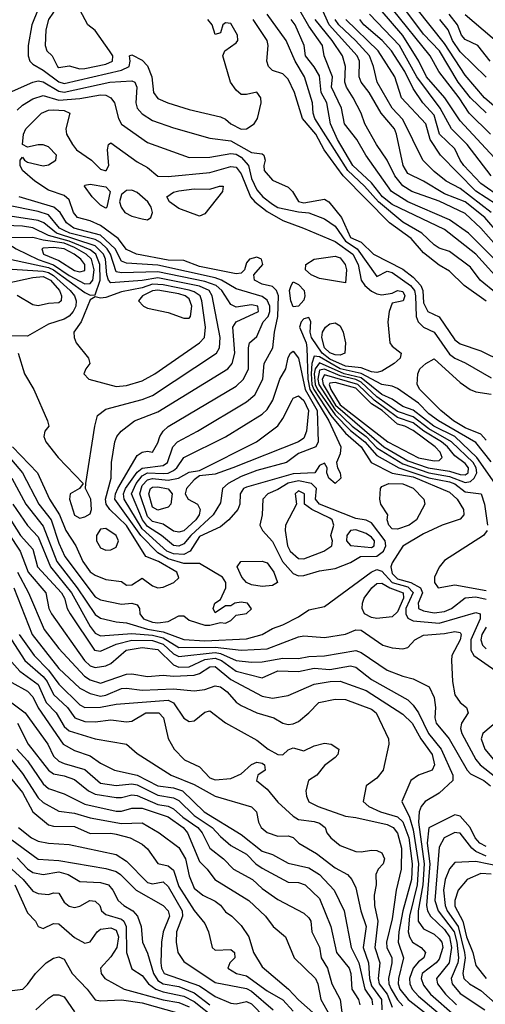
# Model space of a CAD drawing. Header units: metres. Extents: x -51132 to -49532, y -231222 to -229437.
# Tile 602 of 656: x -49988 to -49943, y -229989 to -229894. Entities that reach past the tile are written whole.
import ezdxf

# ---------------------------------------------------------------- set-up
doc = ezdxf.new("R2010")
doc.units = ezdxf.units.M
for name, color, linetype in [('CONTOUR_HALF', 8, 'Continuous'), ('CONTOUR_INDEX', 1, 'Continuous'), ('CONTOUR_INTER', 3, 'Continuous')]:
    doc.layers.add(name, color=color, linetype=linetype)

msp = doc.modelspace()

# ---------------------------------------------------------------- linework, layer by layer
at = {"layer": 'CONTOUR_HALF'}
for points, elevation in [([(-49983.58, -229892.604), (-49984.58, -229893.549), (-49985.08, -229894.249), (-49985.325, -229895.259), (-49985.38, -229896.759), (-49985.234, -229897.259), (-49984.712, -229897.759), (-49984.199, -229898.759), (-49984.08, -229898.848), (-49983.08, -229898.707), (-49982.08, -229898.98), (-49981.58, -229898.956), (-49979.58, -229898.54), (-49978.945, -229898.259), (-49978.895, -229897.759), (-49979.21, -229897.259), (-49980.58, -229895.324), (-49981.309, -229894.759), (-49982.08, -229893.324), (-49983.08, -229892.521), (-49983.58, -229892.604)], 20.5), ([(-49937.417, -229912.759), (-49945.58, -229903.978), (-49947.027, -229901.759), (-49948.79, -229899.759), (-49949.544, -229898.259), (-49951.08, -229895.805), (-49953.239, -229893.259)], 26.5), ([(-49943.08, -229903.202), (-49944.58, -229901.772), (-49945.761, -229900.259), (-49947.563, -229897.259), (-49949.08, -229895.664), (-49950.882, -229893.259)], 27.5), ([(-49943.08, -229921.27), (-49945.19, -229919.759), (-49946.58, -229918.39), (-49947.58, -229917.812), (-49949.08, -229916.638), (-49950.258, -229915.259), (-49952.358, -229913.759), (-49956.79, -229909.259), (-49958.606, -229906.759), (-49959.425, -229905.259), (-49960.687, -229903.759), (-49961.453, -229901.259), (-49962.08, -229899.984), (-49962.58, -229899.482), (-49963.58, -229899.156), (-49963.962, -229898.759), (-49964.134, -229898.259), (-49964.001, -229896.759), (-49964.104, -229896.259), (-49965.447, -229894.259)], 21.5), ([(-49941.349, -229919.759), (-49944.08, -229916.777), (-49947.08, -229914.39), (-49952.08, -229911.996), (-49953.026, -229911.259), (-49954.08, -229909.922), (-49955.874, -229908.259), (-49957.326, -229905.759), (-49957.998, -229904.259), (-49958.349, -229902.259), (-49958.895, -229901.259), (-49959.08, -229899.673), (-49959.58, -229898.801), (-49960.407, -229897.759), (-49960.533, -229896.759), (-49961.413, -229894.759), (-49961.771, -229894.259)], 22.5), ([(-49941.378, -229916.759), (-49943.58, -229914.283), (-49945.08, -229912.858), (-49947.58, -229911.697), (-49950.194, -229910.759), (-49951.08, -229910.207), (-49951.842, -229909.259), (-49952.59, -229907.759), (-49953.604, -229906.259), (-49954.714, -229904.259), (-49955.075, -229903.259), (-49955.85, -229901.759), (-49956.487, -229900.759), (-49956.647, -229900.259), (-49956.58, -229898.758), (-49956.875, -229897.759), (-49957.85, -229896.259), (-49959.478, -229894.259)], 23.5), ([(-49942.58, -229912.757), (-49945.58, -229910.477), (-49946.898, -229909.759), (-49948.08, -229908.833), (-49949.151, -229907.759), (-49951.08, -229903.867), (-49952.08, -229902.755), (-49953.519, -229900.259), (-49953.874, -229898.759), (-49954.27, -229897.759), (-49955.605, -229896.259), (-49957.226, -229894.759), (-49957.563, -229894.259)], 24.5), ([(-49941.58, -229911.383), (-49943.58, -229910), (-49945.205, -229908.259), (-49945.576, -229907.759), (-49946.08, -229906.676), (-49947.552, -229905.259), (-49948.08, -229903.439), (-49949.144, -229902.259), (-49950.08, -229900.884), (-49950.88, -229899.259), (-49952.162, -229897.259), (-49953.053, -229896.259), (-49954.798, -229894.759), (-49955.206, -229894.259)], 25.5), ([(-49943.08, -229899.803), (-49945.58, -229897.356), (-49946.29, -229896.259), (-49946.715, -229895.259), (-49947.522, -229894.259)], 28.5), ([(-49941.647, -229896.759), (-49945.08, -229893.824)], 29.5), ([(-49988.799, -229901.259), (-49986.58, -229900.255), (-49986.08, -229900.153), (-49985.58, -229900.248), (-49984.08, -229901.141), (-49983.58, -229901.232), (-49979.2, -229900.259), (-49977.08, -229900.128), (-49976.794, -229900.259), (-49976.603, -229900.759), (-49976.686, -229902.259), (-49976.579, -229902.759), (-49976.08, -229903.315), (-49975.08, -229903.962), (-49973.08, -229904.662), (-49969.58, -229905.646), (-49967.58, -229905.885), (-49965.58, -229907.007), (-49964.58, -229907.134), (-49964.405, -229907.259), (-49964.283, -229907.759), (-49964.421, -229908.259), (-49964.39, -229908.759), (-49963.58, -229909.686), (-49962.08, -229910.34), (-49961.65, -229910.759), (-49961.08, -229911.721), (-49960.58, -229911.841), (-49958.58, -229911.485), (-49958.16, -229911.759), (-49956.954, -229913.259), (-49956.08, -229915.164), (-49955.08, -229915.616), (-49953.889, -229916.759), (-49951.08, -229918.214), (-49950.08, -229918.963), (-49949.351, -229919.759), (-49949.156, -229920.259), (-49949.08, -229921.437), (-49948.687, -229922.259), (-49947.58, -229922.786), (-49946.08, -229924.993), (-49945.58, -229925.359), (-49943.58, -229926.036), (-49941.58, -229927.039)], 21.5), ([(-49985.757, -229903.259), (-49985.08, -229902.942), (-49984.58, -229902.929), (-49983.58, -229902.987), (-49983.015, -229903.259), (-49983.419, -229904.759), (-49983.338, -229905.259), (-49982.774, -229906.259), (-49982.385, -229906.759), (-49980.96, -229907.759), (-49980.08, -229908.606), (-49979.673, -229908.759), (-49979.53, -229908.759), (-49979.292, -229908.259), (-49979.419, -229906.759), (-49979.318, -229906.259), (-49979.08, -229906.079), (-49976.58, -229907.903), (-49975.58, -229908.444), (-49974.58, -229909.298), (-49973.58, -229909.334), (-49969.58, -229908.925), (-49967.58, -229908.374), (-49967.08, -229908.43), (-49966.58, -229909.055), (-49965.696, -229911.259), (-49965.261, -229911.759), (-49964.08, -229912.68), (-49962.58, -229913.548), (-49960.588, -229914.259), (-49957.58, -229915.551), (-49955.856, -229916.759), (-49955.372, -229917.759), (-49955.054, -229919.259), (-49954.728, -229919.759), (-49954.08, -229920.312), (-49953.58, -229920.58), (-49953.08, -229920.661), (-49952.08, -229920.519), (-49951.58, -229920.252), (-49951.08, -229920.361), (-49950.865, -229920.759), (-49951.024, -229921.259), (-49952.08, -229921.474), (-49952.371, -229922.259), (-49952.51, -229923.259), (-49952.303, -229925.259), (-49952.08, -229925.583), (-49951.218, -229926.259), (-49951.322, -229926.759), (-49951.892, -229927.259), (-49953.08, -229927.978), (-49953.58, -229928.114), (-49954.08, -229928.052), (-49955.08, -229927.659), (-49956.58, -229927.503), (-49958.08, -229926.826), (-49958.808, -229926.259), (-49959.847, -229924.759), (-49959.973, -229924.259), (-49959.894, -229923.259), (-49960.08, -229922.856), (-49960.58, -229922.976), (-49960.836, -229923.259), (-49960.983, -229923.759), (-49960.361, -229925.259), (-49960.292, -229925.759), (-49960.181, -229928.759), (-49959.991, -229929.759), (-49958.186, -229932.759), (-49957.029, -229935.259), (-49957.08, -229935.905), (-49957.438, -229936.759), (-49957.355, -229937.259), (-49957.069, -229937.759), (-49957.027, -229938.259), (-49957.559, -229938.759), (-49958.163, -229938.259), (-49958.358, -229937.759), (-49958.323, -229937.259), (-49958.58, -229936.824), (-49959.08, -229937.048), (-49959.512, -229937.759), (-49961.58, -229937.824), (-49966.08, -229939.117), (-49966.362, -229939.259), (-49966.692, -229939.759), (-49966.718, -229940.759), (-49966.905, -229941.259), (-49967.762, -229942.259), (-49968.58, -229942.917), (-49970.58, -229943.838), (-49971.477, -229945.259), (-49972.08, -229945.588), (-49973.08, -229945.525), (-49973.707, -229945.259), (-49976.08, -229943.124), (-49977.824, -229940.259), (-49977.887, -229939.759), (-49977.687, -229939.259), (-49976.58, -229937.691), (-49976.08, -229937.301), (-49974.08, -229937.055), (-49973.662, -229936.759), (-49973.142, -229935.259), (-49972.682, -229934.759), (-49970.779, -229933.759), (-49966.08, -229930.929), (-49965.261, -229930.259), (-49964.503, -229928.759), (-49964.369, -229927.259), (-49963.534, -229925.759), (-49963.395, -229924.259), (-49963.068, -229922.759), (-49963.015, -229920.759), (-49963.199, -229920.259), (-49963.58, -229919.88), (-49964.58, -229919.639), (-49965.315, -229919.259), (-49965.357, -229918.759), (-49964.5, -229917.759), (-49964.646, -229917.259), (-49965.08, -229917.047), (-49965.79, -229917.259), (-49966.08, -229917.606), (-49966.27, -229918.259), (-49966.58, -229918.582), (-49967.08, -229918.652), (-49970.58, -229917.945), (-49972.08, -229917.363), (-49973.58, -229917.341), (-49976.638, -229916.759), (-49977.58, -229916.31), (-49978.381, -229915.259), (-49980.08, -229914.016), (-49981.08, -229913.576), (-49982.282, -229913.259), (-49982.664, -229912.759), (-49983.08, -229911.547), (-49983.58, -229911.154), (-49985.08, -229910.618), (-49986.399, -229909.759), (-49987.577, -229908.759), (-49987.805, -229908.259), (-49987.807, -229907.759), (-49987.58, -229907.458), (-49987.383, -229907.759), (-49987.08, -229907.929), (-49985.58, -229908.3), (-49985.08, -229908.208), (-49984.359, -229907.759), (-49984.298, -229907.259), (-49985.08, -229906.461), (-49985.58, -229906.282), (-49986.08, -229906.284), (-49987.08, -229906.515), (-49987.574, -229906.259), (-49987.478, -229905.259), (-49987.233, -229904.759), (-49985.757, -229903.259)], 22.5), ([(-49977.58, -229910.659), (-49978.08, -229911.058), (-49978.249, -229911.759), (-49978.088, -229912.259), (-49977.745, -229912.759), (-49977.08, -229913.139), (-49976.08, -229913.392), (-49975.58, -229913.491), (-49975.263, -229913.259), (-49975.096, -229912.759), (-49975.215, -229912.259), (-49975.532, -229911.759), (-49976.58, -229910.845), (-49977.08, -229910.616), (-49977.58, -229910.659)], 22.5), ([(-49988.523, -229935.259), (-49986.124, -229937.759), (-49984.986, -229940.259), (-49984.031, -229941.759), (-49983.405, -229943.259), (-49982.459, -229944.759), (-49981.793, -229946.259), (-49981.08, -229947.229), (-49980.58, -229947.562), (-49979.58, -229947.971), (-49978.08, -229948.179), (-49977.58, -229948.509), (-49977.08, -229948.49), (-49976.08, -229947.849), (-49975.08, -229948.591), (-49974.58, -229948.784), (-49974.08, -229948.712), (-49973.042, -229948.259), (-49972.58, -229947.825), (-49972.773, -229947.259), (-49974.531, -229946.259), (-49975.747, -229945.759), (-49977.58, -229942.781), (-49979.2, -229941.259), (-49979.524, -229940.759), (-49979.613, -229940.259), (-49979.056, -229938.259), (-49979.037, -229936.759), (-49978.72, -229934.759), (-49978.529, -229934.259), (-49978.11, -229933.759), (-49976.808, -229932.759), (-49974.58, -229931.893), (-49967.874, -229927.759), (-49967.458, -229927.259), (-49967.192, -229926.259), (-49967.374, -229923.759), (-49967.08, -229923.274), (-49964.936, -229922.259), (-49964.973, -229921.759), (-49965.58, -229921.614), (-49967.08, -229921.843), (-49967.58, -229921.61), (-49968.443, -229920.259), (-49968.98, -229919.759), (-49970.08, -229919.378), (-49974.58, -229918.449), (-49978.08, -229918.563), (-49978.58, -229918.455), (-49979.116, -229916.759), (-49979.428, -229916.259), (-49980.08, -229915.651), (-49980.58, -229915.369), (-49983.01, -229914.759), (-49983.58, -229914.504), (-49984.029, -229914.259), (-49985.08, -229913.005), (-49986.08, -229912.686), (-49989.08, -229912.072)], 21.5), ([(-49990.08, -229913.999), (-49990.58, -229914.326), (-49991.05, -229915.759), (-49991.056, -229916.259), (-49990.58, -229916.872), (-49985.08, -229918.06), (-49984.58, -229918.281), (-49981.58, -229920.455), (-49981.08, -229920.7), (-49980.58, -229920.674), (-49980.124, -229919.259), (-49980.134, -229917.759), (-49980.526, -229916.759), (-49981.08, -229916.351), (-49983.08, -229915.515), (-49985.08, -229914.993), (-49986.58, -229914.253), (-49987.58, -229914.091), (-49990.08, -229913.999)], 20.5), ([(-49985.58, -229916.206), (-49985.713, -229916.259), (-49985.55, -229916.759), (-49984.08, -229917.387), (-49982.58, -229918.322), (-49982.08, -229918.471), (-49981.58, -229918.331), (-49981.58, -229917.752), (-49981.954, -229917.259), (-49982.595, -229916.759), (-49983.58, -229916.246), (-49984.58, -229916.137), (-49985.58, -229916.206)], 19.5), ([(-49989.08, -229919.561), (-49986.58, -229919.002), (-49985.58, -229918.92), (-49984.869, -229919.259), (-49984.003, -229920.259), (-49983.81, -229920.759), (-49983.862, -229921.259), (-49984.08, -229921.432), (-49985.08, -229921.502), (-49986.08, -229921.737), (-49986.58, -229921.643), (-49988.08, -229920.726)], 21.5), ([(-49975.08, -229919.657), (-49976.08, -229919.985), (-49978.08, -229920.381), (-49979.58, -229920.94), (-49980.08, -229921.005), (-49980.58, -229920.863), (-49981.08, -229921.136), (-49981.944, -229923.259), (-49982.649, -229924.259), (-49982.62, -229924.759), (-49982.419, -229925.259), (-49981.232, -229926.759), (-49981.113, -229927.259), (-49981.495, -229927.759), (-49981.69, -229928.259), (-49981.21, -229928.759), (-49978.58, -229929.456), (-49977.58, -229929.374), (-49976.08, -229928.919), (-49974.858, -229928.259), (-49970.593, -229925.259), (-49970.11, -229924.759), (-49970.003, -229923.759), (-49970.348, -229921.259), (-49970.524, -229920.759), (-49971.08, -229920.375), (-49971.58, -229920.212), (-49974.08, -229919.704), (-49975.08, -229919.657)], 20.5), ([(-49959.08, -229927.19), (-49959.493, -229927.759), (-49959.565, -229928.259), (-49959.472, -229929.259), (-49959.258, -229929.759), (-49957.58, -229932.19), (-49956.08, -229933.678), (-49954.726, -229934.759), (-49953.58, -229936.07), (-49951.445, -229937.259), (-49948.58, -229938.223), (-49946.58, -229938.604), (-49946.08, -229938.81), (-49945.08, -229939.553), (-49943.555, -229939.759), (-49943.239, -229940.759), (-49942.952, -229942.759)], 21.5), ([(-49940.08, -229941.849), (-49943.965, -229936.259), (-49946.08, -229934.273), (-49948.094, -229933.259), (-49950.08, -229931.732), (-49951.08, -229931.368), (-49952.08, -229930.68), (-49953.08, -229930.224), (-49955.08, -229928.628), (-49956.693, -229928.259), (-49959.08, -229927.19)], 21.5), ([(-49943.08, -229934.605), (-49943.58, -229934.024), (-49945.08, -229933.428), (-49946.194, -229932.759), (-49947.43, -229931.759), (-49949.445, -229929.759), (-49949.689, -229929.259), (-49949.631, -229928.259), (-49949.437, -229927.759), (-49948.851, -229927.259)], 22.5), ([(-49948.851, -229927.259), (-49948.08, -229926.813), (-49945.58, -229929.064), (-49944.605, -229929.759), (-49944.08, -229929.962), (-49942.58, -229930.198)], 22.5), ([(-49958.58, -229928.351), (-49958.815, -229928.759), (-49958.729, -229929.259), (-49957.535, -229931.259), (-49952.891, -229935.259), (-49950.58, -229936.586), (-49948.639, -229937.259), (-49946.58, -229937.573), (-49945.58, -229937.908), (-49945.08, -229937.946), (-49944.809, -229937.759), (-49944.763, -229937.259), (-49945.08, -229936.846), (-49946.08, -229936.121), (-49946.785, -229935.259), (-49947.373, -229934.759), (-49949.061, -229933.759), (-49950.08, -229932.946), (-49951.58, -229932.432), (-49953.829, -229930.759), (-49955.389, -229929.259), (-49958.58, -229928.351)], 20.5), ([(-49961.677, -229930.759), (-49961.58, -229930.591), (-49961.08, -229930.345), (-49960.58, -229930.803), (-49960.127, -229931.759), (-49960.324, -229933.759), (-49960.58, -229934.403), (-49961.08, -229934.764), (-49967.381, -229937.259), (-49969.08, -229937.863), (-49970.58, -229938.034), (-49971.08, -229938.401), (-49971.824, -229939.259), (-49971.96, -229939.759), (-49971.655, -229940.259), (-49970.773, -229940.759), (-49970.505, -229941.259), (-49970.612, -229941.759), (-49970.933, -229942.259), (-49972.08, -229943.301), (-49972.58, -229943.448), (-49973.08, -229943.34), (-49974.08, -229942.673), (-49975.08, -229942.407), (-49975.58, -229941.919), (-49976.318, -229939.759), (-49976.08, -229938.954), (-49975.58, -229938.404), (-49975.08, -229938.272), (-49973.58, -229938.454), (-49972.611, -229938.259), (-49971.58, -229937.689), (-49970.58, -229937.52), (-49965.118, -229934.759), (-49963.08, -229933.238), (-49962.58, -229932.533), (-49961.677, -229930.759)], 23.5), ([(-49988.578, -229938.259), (-49987.233, -229940.759), (-49985.58, -229942.865), (-49984.257, -229946.259), (-49982.331, -229948.759), (-49980.58, -229951.329), (-49980.08, -229951.694), (-49978.58, -229952.043), (-49977.58, -229952.138), (-49975.58, -229952.754), (-49974.08, -229952.987), (-49972.08, -229953.742), (-49970.08, -229953.853), (-49966.08, -229953.674), (-49964.58, -229953.261), (-49963.58, -229952.682), (-49962.58, -229952.328), (-49961.08, -229951.555), (-49960.08, -229950.894), (-49958.58, -229950.557), (-49954.114, -229947.259), (-49953.58, -229947.012), (-49953.08, -229947.163), (-49952.08, -229948.275), (-49950.58, -229948.68), (-49950.08, -229949.227), (-49950.776, -229950.759), (-49950.789, -229951.259), (-49950.58, -229951.683), (-49950.08, -229951.93), (-49947.58, -229952.176), (-49944.08, -229951.142), (-49943.653, -229951.259), (-49943.651, -229951.759), (-49944.54, -229953.759), (-49944.557, -229954.759), (-49944.25, -229955.259), (-49941.08, -229957.479)], 22.5), ([(-49961.08, -229939.464), (-49961.387, -229939.759), (-49961.266, -229940.759), (-49962.329, -229942.759), (-49962.366, -229943.259), (-49962.137, -229944.759), (-49961.872, -229945.259), (-49961.08, -229945.97), (-49960.58, -229946), (-49958.636, -229945.259), (-49957.871, -229944.759), (-49957.83, -229944.259), (-49957.996, -229943.759), (-49957.701, -229942.759), (-49957.844, -229942.259), (-49958.08, -229942.08), (-49959.815, -229941.259), (-49960.509, -229940.759), (-49960.518, -229939.759), (-49961.08, -229939.464)], 21.5), ([(-49952.419, -229938.759), (-49951.08, -229938.785), (-49950.08, -229939.203), (-49949.051, -229940.259), (-49948.963, -229940.759), (-49949.759, -229942.259), (-49950.477, -229942.759), (-49951.58, -229943.154), (-49952.08, -229943.104), (-49952.413, -229942.759), (-49952.586, -229942.259), (-49952.52, -229941.759), (-49953.179, -229940.759), (-49953.292, -229940.259), (-49953.213, -229939.259), (-49953.08, -229939.068), (-49952.419, -229938.759)], 22.5), ([(-49989.08, -229941.671), (-49987.744, -229943.759), (-49986.58, -229945.06), (-49986.118, -229946.759), (-49983.832, -229949.259), (-49983.533, -229949.759), (-49983.269, -229950.759), (-49983.009, -229951.259), (-49980.67, -229954.759), (-49980.08, -229954.845), (-49978.58, -229954.179), (-49977.08, -229953.794), (-49975.08, -229953.831), (-49974.08, -229954.164), (-49973.08, -229955.093), (-49972.58, -229955.354), (-49969.08, -229954.98), (-49968.58, -229955.071), (-49967.08, -229955.737), (-49965.58, -229955.891), (-49964.58, -229955.861), (-49962.58, -229955.513), (-49961.08, -229955.546), (-49960.08, -229955.367), (-49958.58, -229955.312), (-49955.58, -229954.78), (-49955.08, -229954.97), (-49952.58, -229956.658), (-49951.08, -229957.247), (-49950.08, -229957.492), (-49948.541, -229958.259), (-49948.08, -229959.297), (-49947.937, -229960.259), (-49947.996, -229961.259), (-49947.869, -229961.759), (-49946.62, -229963.259), (-49944.909, -229966.259), (-49944.58, -229966.623), (-49943.296, -229967.259), (-49942.658, -229967.759)], 23.5), ([(-49955.58, -229943.209), (-49956.08, -229943.26), (-49956.441, -229943.759), (-49956.486, -229944.259), (-49956.08, -229944.712), (-49954.08, -229944.896), (-49953.82, -229944.759), (-49953.804, -229944.259), (-49954.08, -229943.921), (-49954.58, -229943.562), (-49955.58, -229943.209)], 21.5), ([(-49942.984, -229943.259), (-49943.327, -229943.759), (-49947.08, -229946.146), (-49947.58, -229946.806), (-49948.029, -229947.759), (-49948.048, -229948.259), (-49947.67, -229948.759), (-49946.08, -229948.488), (-49943.08, -229949.04)], 21.5), ([(-49966.624, -229946.259), (-49964.58, -229946.201), (-49964.08, -229946.374), (-49963.449, -229947.259), (-49963.088, -229948.259), (-49963.58, -229948.556), (-49964.58, -229948.636), (-49965.58, -229948.484), (-49966.065, -229948.259), (-49966.535, -229947.759), (-49966.956, -229946.759), (-49966.624, -229946.259)], 22.5), ([(-49988.05, -229947.259), (-49986.995, -229949.259), (-49985.481, -229952.759), (-49984.08, -229954.603), (-49981.634, -229957.259), (-49981.08, -229957.601), (-49980.08, -229957.907), (-49977.58, -229957.069), (-49977.08, -229957.032), (-49975.58, -229957.283), (-49974.08, -229957.146), (-49973.08, -229957.262), (-49971.08, -229957.16), (-49970.58, -229957.001), (-49969.58, -229956.349), (-49969.08, -229956.325), (-49967.58, -229957.579), (-49964.58, -229959.177), (-49963.58, -229959.353), (-49962.08, -229959.091), (-49959.58, -229958.019), (-49958.059, -229957.759), (-49957.08, -229957.742), (-49954.58, -229958.619), (-49951.08, -229960.899), (-49950.19, -229961.759), (-49949.349, -229963.259), (-49948.26, -229964.759), (-49948.035, -229965.759), (-49948.27, -229966.259), (-49949.563, -229966.759), (-49950.293, -229967.259), (-49951.171, -229969.259), (-49950.447, -229970.759), (-49950.08, -229971.977), (-49949.567, -229975.259), (-49949.702, -229977.259), (-49950.436, -229980.259), (-49950.554, -229981.759), (-49950.446, -229982.259), (-49950.128, -229982.759), (-49949.316, -229983.259), (-49948.884, -229983.759), (-49949.066, -229984.259), (-49949.58, -229984.647), (-49950.08, -229985.261), (-49950.437, -229986.259), (-49950.4, -229986.759), (-49950.16, -229987.259), (-49949.58, -229987.953), (-49945.58, -229991.324)], 24.5), ([(-49987.887, -229953.259), (-49986.461, -229955.259), (-49985.08, -229956.68), (-49984.08, -229958.028), (-49982.08, -229959.999), (-49981.58, -229960.247), (-49980.08, -229960.232), (-49978.58, -229959.928), (-49973.58, -229959.545), (-49973.08, -229959.816), (-49972.08, -229961.286), (-49971.58, -229961.58), (-49971.08, -229961.523), (-49970.08, -229960.716), (-49969.58, -229960.567), (-49968.08, -229961.739), (-49965.08, -229963.386), (-49963.993, -229964.259), (-49963.08, -229964.762), (-49962.58, -229964.784), (-49962.08, -229964.319), (-49961.58, -229964.134), (-49960.58, -229964.424), (-49959.58, -229963.923), (-49958.58, -229963.687), (-49957.933, -229963.759), (-49957.214, -229964.259), (-49957.31, -229964.759), (-49957.58, -229965.043), (-49958.58, -229965.82), (-49959.316, -229966.759), (-49960.138, -229967.259), (-49960.381, -229968.259), (-49960.322, -229968.759), (-49960.08, -229969.31), (-49959.187, -229969.759), (-49956.58, -229970.687), (-49955.58, -229970.796), (-49952.58, -229971.468), (-49951.999, -229971.759), (-49951.58, -229972.322), (-49951.204, -229973.759), (-49951.232, -229975.759), (-49951.716, -229977.759), (-49952.08, -229980.521), (-49952.643, -229982.759), (-49952.601, -229983.259), (-49952.128, -229984.259), (-49952.127, -229984.759), (-49952.447, -229986.259), (-49952.419, -229986.759), (-49952.175, -229987.259), (-49951.58, -229988.297), (-49951.08, -229988.871)], 25.5), ([(-49988.58, -229955.898), (-49987.816, -229956.759), (-49986.08, -229958.047), (-49985.297, -229959.759), (-49984.341, -229960.759), (-49983.58, -229962.081), (-49983.08, -229962.503), (-49980.58, -229963.248), (-49977.588, -229963.759), (-49976.58, -229964.677), (-49973.29, -229966.759), (-49971.08, -229967.625), (-49969.08, -229968.743), (-49965.58, -229969.78), (-49965.111, -229970.259), (-49964.928, -229971.259), (-49964.659, -229971.759), (-49964.08, -229972.232), (-49963.08, -229972.582), (-49962.08, -229972.554), (-49961.58, -229972.737), (-49961.059, -229973.259), (-49959.351, -229974.259), (-49957.58, -229975.623), (-49956.39, -229976.259), (-49955.965, -229976.759), (-49955.58, -229977.561), (-49955.089, -229979.759), (-49954.58, -229981.256), (-49954.87, -229983.259), (-49954.364, -229984.759), (-49954.283, -229986.259), (-49954.08, -229986.945), (-49953.13, -229988.259), (-49953.09, -229989.259)], 26.5), ([(-49988.58, -229959.814), (-49987.326, -229960.759), (-49985.142, -229963.759), (-49984.58, -229964.922), (-49984.08, -229965.385), (-49983.58, -229965.633), (-49981.58, -229966.184), (-49980.08, -229967.522), (-49978.58, -229967.732), (-49977.08, -229967.562), (-49976.58, -229967.683), (-49974.58, -229968.666), (-49973.08, -229968.91), (-49972.58, -229969.169), (-49971.08, -229970.613), (-49969.359, -229971.759), (-49968.58, -229972.626), (-49967.58, -229973.478), (-49966.08, -229974.319), (-49965.168, -229975.259), (-49964.58, -229975.672), (-49962.08, -229977.012), (-49961.08, -229977.034), (-49960.445, -229977.259), (-49959.08, -229978.583), (-49957.993, -229981.259), (-49957.438, -229983.759), (-49956.22, -229985.259), (-49956.051, -229985.759), (-49955.957, -229987.259), (-49955.311, -229988.259), (-49955.191, -229988.759)], 27.5), ([(-49940.58, -229960.367), (-49943.402, -229962.759), (-49943.561, -229963.259), (-49943.206, -229964.259), (-49941.58, -229966.193)], 22.5), ([(-49988.108, -229964.259), (-49987.08, -229965.382), (-49985.58, -229967.579), (-49985.08, -229968.031), (-49983.58, -229968.549), (-49981.58, -229969.525), (-49978.58, -229970.205), (-49978.08, -229970.19), (-49977.08, -229969.895), (-49976.08, -229969.904), (-49973.58, -229970.752), (-49972.166, -229971.759), (-49971.723, -229972.259), (-49970.58, -229975.019), (-49969.857, -229975.759), (-49969.126, -229976.759), (-49965.859, -229978.759), (-49964.243, -229980.259), (-49963.517, -229981.259), (-49962.315, -229982.259), (-49961.5, -229984.259), (-49959.444, -229986.259), (-49959.22, -229986.759), (-49958.925, -229988.259), (-49958.08, -229989.784)], 28.5), ([(-49989.329, -229966.259), (-49987.58, -229968.395), (-49986.58, -229970.264), (-49985.08, -229971.519), (-49984.58, -229971.65), (-49982.58, -229971.651), (-49981.08, -229972.327), (-49979.08, -229972.305), (-49978.58, -229972.408), (-49977.224, -229972.759), (-49976.08, -229973.372), (-49975.58, -229973.799), (-49974.58, -229975.217), (-49973.58, -229975.45), (-49973.08, -229975.843), (-49972.58, -229977.431), (-49971.08, -229979.719), (-49970.08, -229980.957), (-49969.715, -229981.759), (-49969.354, -229983.259), (-49969.08, -229983.526), (-49967.58, -229983.476), (-49967.237, -229983.759), (-49967.185, -229984.259), (-49967.658, -229984.759), (-49967.862, -229985.259), (-49967.031, -229985.759), (-49966.08, -229985.978), (-49964.08, -229987.428), (-49962.58, -229988.304), (-49961.58, -229989.371)], 29.5), ([(-49943.08, -229973.586), (-49943.691, -229973.259), (-49944.12, -229972.759), (-49944.625, -229971.759), (-49945.58, -229970.669), (-49946.08, -229970.54), (-49948.58, -229971.785), (-49948.728, -229973.259), (-49948.482, -229975.259), (-49948.787, -229979.259), (-49948.691, -229979.759), (-49948.401, -229980.259), (-49947.08, -229981.552), (-49946.58, -229982.236), (-49946.402, -229983.259), (-49946.627, -229984.759), (-49947.854, -229986.259), (-49947.759, -229986.759), (-49946.986, -229987.759), (-49945.927, -229988.759)], 23.5), ([(-49989.08, -229972.584), (-49986.08, -229974.812), (-49984.08, -229974.923), (-49979.58, -229975.695), (-49978.58, -229975.978), (-49978.162, -229976.259), (-49976.668, -229977.759), (-49974.08, -229979.259), (-49973.578, -229979.759), (-49973.474, -229980.259), (-49974.075, -229981.759), (-49974.225, -229982.759), (-49974.281, -229984.759), (-49974.226, -229985.259), (-49973.983, -229985.759), (-49970.58, -229986.942), (-49969.08, -229987.975), (-49967.58, -229988.61), (-49967.08, -229988.679), (-49966.08, -229988.455), (-49965.58, -229988.678), (-49963.08, -229991.278)], 30.5), ([(-49941.58, -229975.529), (-49944.08, -229975.012), (-49946.08, -229975.11), (-49946.58, -229975.729), (-49947.024, -229976.759), (-49947.161, -229977.759), (-49947.011, -229979.259), (-49946.822, -229979.759), (-49945.763, -229981.259), (-49945.167, -229983.759), (-49945.09, -229984.259), (-49945.306, -229985.759), (-49945.231, -229986.259), (-49944.677, -229986.759), (-49943.58, -229987.407), (-49941.08, -229989.592)], 22.5), ([(-49988.58, -229975.749), (-49987.506, -229976.759), (-49986.58, -229977.86), (-49986.08, -229978.095), (-49985.08, -229978.188), (-49984.58, -229978.033), (-49984.08, -229978.053), (-49983.58, -229978.909), (-49983.08, -229979.308), (-49982.58, -229979.432), (-49982.08, -229979.318), (-49981.122, -229978.759), (-49980.58, -229978.827), (-49980.131, -229979.259), (-49979.992, -229979.759), (-49979.58, -229980.112), (-49978.08, -229980.556), (-49977.845, -229980.759), (-49977.61, -229981.259), (-49977.596, -229983.759), (-49977.08, -229985.309), (-49976.08, -229985.966), (-49975.491, -229986.759), (-49974.774, -229987.259), (-49974.08, -229987.532), (-49972.08, -229987.933), (-49971.08, -229988.457), (-49969.08, -229990.048)], 31.5), ([(-49989.08, -229987.469), (-49987.532, -229987.259), (-49987.08, -229986.833), (-49986.314, -229985.759), (-49985.306, -229984.759), (-49984.58, -229984.285), (-49984.08, -229984.171), (-49983.58, -229984.388), (-49982.817, -229985.759), (-49981.355, -229987.259), (-49980.58, -229988.297), (-49980.08, -229988.4), (-49978.08, -229988.302), (-49976.08, -229988.581), (-49972.58, -229989.584)], 32.5)]:
    msp.add_lwpolyline(points, dxfattribs=dict(at, elevation=elevation))
at = {"layer": 'CONTOUR_INDEX'}
for points, elevation in [([(-49942.08, -229912.02), (-49944.08, -229910.734), (-49947.471, -229907.259), (-49948.461, -229905.759), (-49948.871, -229904.259), (-49951.215, -229901.759), (-49951.824, -229899.759), (-49953.442, -229897.259), (-49956.53, -229894.259)], 25), ([(-49988.58, -229915.203), (-49988.927, -229915.259), (-49988.964, -229915.759), (-49988.172, -229916.259), (-49986.08, -229917.276), (-49984.58, -229917.803), (-49983.08, -229918.828), (-49981.58, -229919.61), (-49981.08, -229919.573), (-49980.815, -229919.259), (-49980.697, -229918.259), (-49980.948, -229917.259), (-49981.469, -229916.759), (-49982.58, -229916.135), (-49983.58, -229915.722), (-49985.58, -229915.438), (-49986.58, -229915.156), (-49988.58, -229915.203)], 20), ([(-49974.58, -229920.227), (-49975.08, -229920.274), (-49976.064, -229920.759), (-49976.44, -229921.259), (-49975.965, -229921.759), (-49975.58, -229921.945), (-49973.58, -229922.362), (-49972.08, -229922.919), (-49971.58, -229922.919), (-49971.432, -229922.759), (-49971.303, -229921.759), (-49971.58, -229921.058), (-49971.966, -229920.759), (-49972.58, -229920.578), (-49974.58, -229920.227)], 20), ([(-49958.08, -229929.138), (-49958.142, -229929.259), (-49957.968, -229929.759), (-49957.08, -229931.217), (-49952.499, -229934.759), (-49949.58, -229936.307), (-49948.08, -229936.608), (-49947.58, -229936.562), (-49947.296, -229936.259), (-49947.503, -229935.759), (-49947.959, -229935.259), (-49950.08, -229933.676), (-49950.864, -229933.259), (-49951.58, -229933.065), (-49953.059, -229931.759), (-49954.08, -229931.118), (-49955.58, -229929.627), (-49957.58, -229929.079), (-49958.08, -229929.138)], 20), ([(-49988.386, -229948.759), (-49986.643, -229953.259), (-49984.08, -229956.513), (-49982.08, -229958.408), (-49981.08, -229958.917), (-49980.08, -229959.155), (-49979.58, -229959.081), (-49978.08, -229958.436), (-49977.58, -229958.389), (-49976.08, -229958.592), (-49973.08, -229958.476), (-49971.08, -229958.654), (-49970.08, -229958.54), (-49969.08, -229958.18), (-49968.58, -229958.26), (-49967.933, -229958.759), (-49967.08, -229959.745), (-49966.58, -229960.069), (-49965.08, -229960.763), (-49963.462, -229961.259), (-49962.58, -229961.765), (-49962.08, -229961.872), (-49961.58, -229961.82), (-49961.08, -229961.585), (-49960.08, -229960.766), (-49959.143, -229959.759), (-49957.58, -229959.448), (-49956.58, -229959.49), (-49954.08, -229960.414), (-49953.624, -229960.759), (-49952.461, -229963.259), (-49952.415, -229963.759), (-49952.972, -229966.259), (-49953.58, -229967.038), (-49954.585, -229967.759), (-49954.882, -229969.259), (-49954.332, -229969.759), (-49953.2, -229970.259), (-49951.58, -229970.741), (-49951.08, -229971.207), (-49950.505, -229972.759), (-49950.177, -229975.259), (-49950.252, -229976.759), (-49951.073, -229979.759), (-49951.453, -229981.759), (-49951.52, -229982.759), (-49951.023, -229984.259), (-49951.478, -229986.259), (-49951.508, -229986.759), (-49951.347, -229987.259), (-49950.554, -229988.259), (-49948.639, -229989.759)], 25), ([(-49987.943, -229971.759), (-49986.692, -229972.759), (-49986.08, -229973.076), (-49985.08, -229973.28), (-49983.08, -229973.401), (-49978.58, -229974.348), (-49977.58, -229974.982), (-49975.58, -229977.039), (-49975.08, -229977.171), (-49974.08, -229976.978), (-49973.58, -229977.431), (-49972.245, -229979.759), (-49972.221, -229980.259), (-49972.79, -229981.759), (-49972.82, -229982.759), (-49972.656, -229983.759), (-49972.08, -229984.613), (-49969.08, -229986.63), (-49966.08, -229987.197), (-49965.58, -229987.455), (-49963.506, -229989.259)], 30)]:
    msp.add_lwpolyline(points, dxfattribs=dict(at, elevation=elevation))
at = {"layer": 'CONTOUR_INTER'}
for points, elevation in [([(-49939.08, -229918.049), (-49943.218, -229913.259), (-49945.08, -229911.753), (-49947.08, -229910.97), (-49949.08, -229909.756), (-49950.58, -229909.038), (-49951.049, -229908.259), (-49951.667, -229905.259), (-49951.872, -229904.759), (-49953.153, -229903.259), (-49954.313, -229901.259), (-49955.069, -229900.259), (-49955.269, -229899.759), (-49955.235, -229898.259), (-49955.452, -229897.759), (-49958.136, -229894.759), (-49959.494, -229891.759)], 24), ([(-49986.052, -229893.259), (-49986.658, -229894.759), (-49987.021, -229896.759), (-49987.015, -229897.759), (-49986.866, -229898.259), (-49986.58, -229898.539), (-49985.58, -229899.121), (-49984.08, -229900.237), (-49983.58, -229900.392), (-49978.08, -229899.121), (-49977.344, -229898.759), (-49977.221, -229898.259), (-49977.29, -229897.759), (-49977.08, -229897.639), (-49976.08, -229898.155), (-49975.58, -229898.702), (-49975.141, -229899.759), (-49974.988, -229901.259), (-49974.58, -229901.822), (-49973.622, -229902.259), (-49971.58, -229902.896), (-49968.58, -229903.599), (-49968.08, -229903.806), (-49967.58, -229904.28), (-49966.58, -229904.765), (-49966.08, -229904.756), (-49965.341, -229904.259), (-49965.02, -229903.759), (-49964.672, -229902.259), (-49964.692, -229901.759), (-49965.08, -229901.233), (-49966.08, -229901.457), (-49966.58, -229901.438), (-49967.08, -229901.044), (-49967.619, -229900.259), (-49968.348, -229897.759), (-49968.137, -229897.259), (-49967.08, -229896.506), (-49966.91, -229896.259), (-49966.949, -229895.759), (-49967.58, -229894.649), (-49968.08, -229894.595), (-49968.339, -229894.759), (-49968.58, -229895.526), (-49969.08, -229895.7), (-49969.378, -229894.759), (-49969.777, -229894.259)], 21), ([(-49942.08, -229917.456), (-49944.765, -229914.759), (-49946.58, -229913.486), (-49950.58, -229911.739), (-49952.171, -229910.759), (-49954.629, -229907.259), (-49955.485, -229905.759), (-49956.675, -229904.259), (-49956.945, -229902.759), (-49957.902, -229900.759), (-49957.815, -229899.759), (-49958.628, -229897.759), (-49958.781, -229896.759), (-49960.08, -229894.89), (-49961.08, -229893.164)], 23), ([(-49942.66, -229905.259), (-49944.691, -229903.259), (-49945.659, -229901.759), (-49947.627, -229899.259), (-49948.463, -229897.759), (-49952.069, -229893.259)], 27), ([(-49942.083, -229902.759), (-49943.25, -229901.759), (-49945.08, -229899.599), (-49947.08, -229896.571), (-49949.703, -229893.259)], 28), ([(-49942.08, -229920.549), (-49943.648, -229919.259), (-49944.58, -229918.01), (-49946.58, -229916.517), (-49947.58, -229916.189), (-49948.08, -229915.879), (-49949.249, -229914.759), (-49951.08, -229913.708), (-49953.414, -229911.759), (-49954.759, -229910.259), (-49956.35, -229908.759), (-49959.516, -229903.759), (-49959.682, -229903.259), (-49959.739, -229902.259), (-49960.495, -229899.759), (-49961.404, -229898.259), (-49962.277, -229896.259), (-49964.08, -229893.749)], 22), ([(-49942.584, -229909.259), (-49944.91, -229906.259), (-49946.413, -229904.759), (-49947.496, -229902.759), (-49949.72, -229899.759), (-49951.391, -229896.759), (-49954.282, -229893.759)], 26), ([(-49942.706, -229898.259), (-49943.887, -229896.759), (-49945.08, -229896.165), (-49945.434, -229895.759), (-49945.838, -229894.759), (-49946.618, -229893.759)], 29), ([(-49988.08, -229902.942), (-49987.58, -229902.471), (-49986.58, -229901.87), (-49985.58, -229901.534), (-49984.08, -229901.992), (-49982.08, -229901.828), (-49980.08, -229901.477), (-49979.58, -229901.517), (-49979.076, -229901.759), (-49978.746, -229902.259), (-49978.357, -229903.759), (-49978.08, -229904.314), (-49975.58, -229906.063), (-49971.58, -229907.488), (-49969.58, -229907.45), (-49967.58, -229907.103), (-49967.08, -229907.179), (-49966.58, -229907.463), (-49965.893, -229908.259), (-49965.58, -229909.526), (-49965.08, -229910.604), (-49964.52, -229911.259), (-49963.58, -229911.986), (-49963.08, -229912.289), (-49961.08, -229912.718), (-49960.08, -229912.808), (-49958.58, -229913.386), (-49957.58, -229914.076), (-49956.58, -229915.511), (-49955.439, -229916.259), (-49953.58, -229918.91), (-49952.58, -229918.413), (-49952.08, -229918.541), (-49950.321, -229919.759), (-49949.967, -229920.259), (-49949.859, -229920.759), (-49949.78, -229922.759), (-49949.6, -229923.259), (-49949.08, -229923.781), (-49948.08, -229924.264), (-49946.58, -229926.35), (-49946.08, -229926.754), (-49945.08, -229927.181), (-49942.58, -229928.622)], 22), ([(-49981.632, -229910.259), (-49981.58, -229910.151), (-49981.08, -229910.058), (-49979.58, -229910.303), (-49979.165, -229910.759), (-49979.473, -229912.259), (-49979.58, -229912.347), (-49980.08, -229912.068), (-49980.885, -229911.259), (-49981.632, -229910.259)], 23), ([(-49968.667, -229910.259), (-49968.306, -229910.259), (-49968.387, -229910.759), (-49970.08, -229912.904), (-49970.58, -229913.134), (-49972.58, -229912.391), (-49973.464, -229911.759), (-49973.714, -229911.259), (-49973.08, -229910.833), (-49972.58, -229910.698), (-49971.08, -229910.503), (-49969.58, -229910.533), (-49968.667, -229910.259)], 23), ([(-49989.686, -229935.259), (-49987.566, -229937.759), (-49985.997, -229940.759), (-49984.816, -229942.259), (-49984.08, -229944.499), (-49983.497, -229945.759), (-49980.58, -229949.633), (-49980.08, -229949.931), (-49978.08, -229950.348), (-49977.08, -229950.257), (-49976.58, -229950.389), (-49976.339, -229950.759), (-49976.314, -229951.259), (-49975.953, -229951.759), (-49975.08, -229952.083), (-49974.58, -229952.13), (-49973.58, -229952.01), (-49972.58, -229951.453), (-49972.08, -229951.466), (-49971.58, -229951.863), (-49970.08, -229952.351), (-49969.58, -229952.361), (-49968.58, -229952.11), (-49968.08, -229952.149), (-49967.58, -229951.909), (-49967.08, -229951.4), (-49966.08, -229951.245), (-49965.58, -229950.793), (-49965.975, -229950.259), (-49966.58, -229950.133), (-49967.184, -229950.259), (-49967.58, -229950.492), (-49968.08, -229950.49), (-49969.08, -229951.167), (-49969.27, -229950.759), (-49969.108, -229950.259), (-49968.58, -229949.888), (-49968.041, -229948.759), (-49968.052, -229948.259), (-49968.388, -229947.759), (-49970.58, -229946.427), (-49972.08, -229946.45), (-49973.58, -229945.98), (-49974.58, -229945.417), (-49976.203, -229943.759), (-49978.696, -229940.259), (-49978.658, -229939.759), (-49978.429, -229939.259), (-49976.58, -229936.079), (-49976.08, -229935.761), (-49975.58, -229935.674), (-49975.08, -229935.75), (-49974.58, -229934.881), (-49974.398, -229934.259), (-49974.077, -229933.759), (-49973.58, -229933.313), (-49967.08, -229929.431), (-49966.348, -229928.759), (-49965.878, -229927.759), (-49965.885, -229925.759), (-49965.769, -229925.259), (-49965.08, -229924.665), (-49964.461, -229923.259), (-49963.998, -229922.759), (-49963.82, -229922.259), (-49963.842, -229921.759), (-49964.08, -229921.175), (-49964.58, -229920.828), (-49967.08, -229920.107), (-49968.466, -229919.259), (-49969.08, -229919.039), (-49974.58, -229917.839), (-49977.58, -229917.633), (-49978.08, -229917.428), (-49978.666, -229916.259), (-49980.08, -229914.949), (-49982.636, -229914.259), (-49983.36, -229913.759), (-49983.953, -229912.759), (-49984.562, -229912.259), (-49987.896, -229911.259)], 22), ([(-49987.988, -229926.259), (-49987.36, -229928.259), (-49986.468, -229929.759), (-49985.153, -229932.759), (-49985.055, -229933.259), (-49985.411, -229933.759), (-49985.525, -229934.259), (-49985.317, -229934.759), (-49984.153, -229936.259), (-49981.74, -229938.759), (-49982.099, -229939.259), (-49983.007, -229939.759), (-49983.067, -229940.259), (-49982.58, -229941.798), (-49982.08, -229942.084), (-49981.58, -229941.963), (-49981.08, -229941.691), (-49980.934, -229941.259), (-49981.005, -229940.259), (-49981.515, -229939.259), (-49981.495, -229938.759), (-49980.64, -229933.259), (-49980.382, -229932.259), (-49979.58, -229931.649), (-49976.08, -229930.7), (-49975.08, -229930.316), (-49968.946, -229926.259), (-49968.651, -229925.759), (-49968.605, -229924.759), (-49969.378, -229920.759), (-49969.671, -229920.259), (-49970.58, -229919.849), (-49974.58, -229919.043), (-49976.08, -229919.286), (-49979.08, -229919.506), (-49979.325, -229919.259), (-49979.471, -229918.759), (-49979.607, -229917.259), (-49979.799, -229916.759), (-49980.58, -229915.985), (-49984.312, -229914.759), (-49985.514, -229913.759), (-49986.08, -229913.528), (-49989.58, -229912.995)], 21), ([(-49959.59, -229917.259), (-49957.58, -229916.947), (-49957.08, -229917.116), (-49956.599, -229917.759), (-49956.467, -229918.259), (-49956.58, -229919.534), (-49959.08, -229919.118), (-49959.874, -229918.759), (-49960.4, -229918.259), (-49960.393, -229917.759), (-49959.59, -229917.259)], 23), ([(-49989.08, -229918.168), (-49985.58, -229918.39), (-49985.08, -229918.515), (-49984.58, -229918.804), (-49983.004, -229920.259), (-49982.589, -229920.759), (-49982.406, -229921.259), (-49982.461, -229921.759), (-49982.693, -229922.259), (-49983.08, -229922.728), (-49983.58, -229923.015), (-49985.08, -229923.49), (-49987.08, -229924.638), (-49988.58, -229924.596)], 21), ([(-49961.788, -229919.759), (-49961.58, -229919.414), (-49961.08, -229919.663), (-49960.551, -229920.259), (-49960.471, -229920.759), (-49960.58, -229921.182), (-49961.08, -229921.747), (-49961.58, -229921.82), (-49961.831, -229921.259), (-49961.934, -229920.259), (-49961.788, -229919.759)], 23), ([(-49958.507, -229923.759), (-49958.08, -229923.444), (-49957.58, -229923.369), (-49957.08, -229923.644), (-49956.805, -229924.259), (-49956.578, -229925.259), (-49956.645, -229926.259), (-49957.08, -229926.46), (-49957.58, -229926.421), (-49958.08, -229926.243), (-49958.573, -229925.759), (-49958.856, -229924.759), (-49958.795, -229924.259), (-49958.507, -229923.759)], 23), ([(-49961.84, -229926.259), (-49961.58, -229926.084), (-49961.08, -229926.756), (-49960.429, -229929.759), (-49959.294, -229931.759), (-49959.208, -229934.759), (-49959.422, -229935.259), (-49961.08, -229935.881), (-49962.249, -229936.759), (-49965.08, -229937.53), (-49966.58, -229938.11), (-49967.836, -229938.759), (-49968.362, -229939.259), (-49968.58, -229940.626), (-49969.284, -229941.759), (-49971.414, -229943.759), (-49972.08, -229944.548), (-49972.58, -229944.79), (-49973.08, -229944.718), (-49974.245, -229943.759), (-49975.58, -229942.903), (-49976.052, -229942.259), (-49977.104, -229939.759), (-49976.673, -229938.759), (-49976.08, -229938.029), (-49975.58, -229937.755), (-49974.08, -229937.81), (-49973.58, -229937.76), (-49973.08, -229937.52), (-49972.753, -229937.259), (-49972.08, -229936.257), (-49968.08, -229934.303), (-49964.58, -229932.106), (-49964.08, -229931.653), (-49963.558, -229930.759), (-49962.862, -229928.759), (-49962.314, -229927.759), (-49962.08, -229926.676), (-49961.84, -229926.259)], 23), ([(-49959.58, -229926.555), (-49959.802, -229927.259), (-49959.871, -229928.259), (-49959.795, -229929.259), (-49959.627, -229929.759), (-49957.969, -229932.259), (-49956.58, -229933.931), (-49955.082, -229935.259), (-49954.107, -229936.759), (-49952.08, -229937.762), (-49950.08, -229938.14), (-49946.58, -229939.583), (-49945.863, -229940.259), (-49945.257, -229941.259), (-49945.218, -229941.759), (-49945.58, -229942.192), (-49947.312, -229942.759), (-49949.08, -229943.605), (-49951.08, -229944.775), (-49952.08, -229946.362), (-49952.224, -229946.759), (-49952.08, -229947.407), (-49951.58, -229947.901), (-49950.296, -229948.259), (-49949.378, -229948.759), (-49949.169, -229949.259), (-49949.601, -229950.259), (-49949.58, -229950.569), (-49949.552, -229950.759), (-49949.08, -229950.975), (-49948.08, -229951.173), (-49947.08, -229951.029), (-49946.405, -229950.759), (-49945.08, -229949.745), (-49944.08, -229949.644), (-49943.08, -229949.865)], 22), ([(-49942.58, -229936.689), (-49944.08, -229934.833), (-49947.663, -229932.759), (-49948.58, -229932.095), (-49949.58, -229931.064), (-49951.58, -229929.65), (-49952.08, -229929.441), (-49953.08, -229929.274), (-49955.08, -229928.216), (-49957.08, -229927.779), (-49959.08, -229926.601), (-49959.58, -229926.555)], 22), ([(-49959.08, -229927.902), (-49959.237, -229928.759), (-49959.136, -229929.259), (-49957.58, -229931.714), (-49955.923, -229933.259), (-49954.595, -229934.259), (-49953.58, -229935.36), (-49951.08, -229936.873), (-49948.58, -229937.755), (-49946.58, -229938.089), (-49945.08, -229938.673), (-49944.58, -229938.579), (-49944.233, -229938.259), (-49943.981, -229937.759), (-49944.03, -229937.259), (-49944.335, -229936.759), (-49946.413, -229934.759), (-49948.58, -229933.529), (-49950.08, -229932.386), (-49951.58, -229931.876), (-49953.58, -229930.458), (-49955.08, -229929.04), (-49955.58, -229928.796), (-49957.08, -229928.448), (-49958.58, -229927.81), (-49959.08, -229927.902)], 21), ([(-49962.08, -229938.733), (-49963.08, -229939.355), (-49964.016, -229939.759), (-49964.49, -229940.259), (-49964.584, -229941.759), (-49964.786, -229942.759), (-49964.522, -229943.259), (-49963.58, -229944.328), (-49962.63, -229946.259), (-49961.58, -229947.4), (-49961.08, -229947.626), (-49960.58, -229947.596), (-49959.08, -229947.131), (-49957.58, -229946.935), (-49956.08, -229946.341), (-49955.134, -229945.759), (-49953.58, -229945.721), (-49952.936, -229945.259), (-49952.704, -229944.759), (-49952.771, -229944.259), (-49954.08, -229942.542), (-49954.58, -229942.275), (-49955.58, -229942.117), (-49959.072, -229940.759), (-49959.444, -229940.259), (-49959.367, -229939.259), (-49959.849, -229938.759), (-49961.08, -229938.508), (-49962.08, -229938.733)], 22), ([(-49975.274, -229939.259), (-49975.08, -229939.112), (-49974.58, -229939.076), (-49973.58, -229939.268), (-49973.195, -229939.759), (-49973.327, -229940.759), (-49973.58, -229941.041), (-49974.58, -229941.322), (-49975.08, -229941.033), (-49975.44, -229939.759), (-49975.274, -229939.259)], 24), ([(-49988.481, -229940.759), (-49987.08, -229942.811), (-49986.08, -229943.893), (-49984.879, -229946.759), (-49982.859, -229949.259), (-49981.08, -229952.497), (-49980.58, -229953.136), (-49980.08, -229953.384), (-49977.08, -229953.145), (-49975.08, -229953.314), (-49974.08, -229953.565), (-49972.58, -229954.501), (-49969.08, -229954.469), (-49966.58, -229954.743), (-49964.08, -229954.626), (-49961.08, -229953.477), (-49960.58, -229953.379), (-49958.58, -229953.534), (-49956.58, -229953.229), (-49955.58, -229952.812), (-49955.08, -229952.846), (-49953.001, -229954.259), (-49952.08, -229954.535), (-49951.08, -229954.641), (-49950.58, -229954.493), (-49949.907, -229953.759), (-49949.08, -229953.314), (-49947.08, -229953.164), (-49946.08, -229952.953), (-49945.58, -229953.046), (-49945.488, -229953.259), (-49945.561, -229953.759), (-49946.36, -229955.259), (-49946.414, -229955.759), (-49946.31, -229957.759), (-49946.08, -229959.051), (-49945.58, -229959.779), (-49944.949, -229960.259), (-49944.79, -229960.759), (-49945.429, -229961.759), (-49945.546, -229962.259), (-49945.424, -229962.759), (-49944.08, -229965.244), (-49943.641, -229965.759), (-49941.094, -229967.759)], 23), ([(-49990.116, -229941.759), (-49987.788, -229945.259), (-49987.039, -229947.259), (-49985.34, -229949.259), (-49985.04, -229950.759), (-49984.776, -229951.259), (-49981.621, -229955.759), (-49981.08, -229956.255), (-49980.58, -229956.4), (-49979.58, -229956.245), (-49979.08, -229956.041), (-49977.605, -229954.759), (-49976.08, -229954.482), (-49974.58, -229954.676), (-49973.08, -229956.154), (-49972.58, -229956.368), (-49971.58, -229956.366), (-49970.08, -229955.661), (-49969.08, -229955.518), (-49968.478, -229955.759), (-49967.08, -229956.762), (-49964.58, -229957.42), (-49963.08, -229956.734), (-49961.08, -229956.807), (-49959.58, -229956.481), (-49958.08, -229956.598), (-49956.08, -229956.241), (-49955.58, -229956.397), (-49954.08, -229957.581), (-49950.58, -229959.522), (-49950.08, -229960.016), (-49949.567, -229960.759), (-49948.595, -229962.759), (-49947.386, -229964.259), (-49946.264, -229966.759), (-49946.259, -229967.259), (-49947.58, -229968.47), (-49948.941, -229969.259), (-49949.327, -229969.759), (-49949.506, -229970.259), (-49949.576, -229971.259), (-49949.04, -229975.259), (-49949.145, -229977.259), (-49949.584, -229979.759), (-49949.59, -229980.759), (-49949.08, -229981.479), (-49948.08, -229981.994), (-49947.58, -229982.427), (-49947.343, -229982.759), (-49947.218, -229983.259), (-49947.58, -229984.39), (-49947.876, -229984.759), (-49949.222, -229985.759), (-49949.301, -229986.259), (-49949.08, -229986.875), (-49948.42, -229987.759), (-49946.08, -229989.799)], 24), ([(-49980.08, -229943.149), (-49980.459, -229943.759), (-49980.476, -229944.259), (-49980.08, -229944.945), (-49979.58, -229945.157), (-49979.08, -229945.141), (-49978.58, -229944.876), (-49978.366, -229944.259), (-49978.577, -229943.759), (-49979.58, -229943.092), (-49980.08, -229943.149)], 21), ([(-49954.042, -229948.759), (-49953.58, -229948.361), (-49953.08, -229948.311), (-49952.316, -229948.759), (-49951.024, -229949.259), (-49951.013, -229949.759), (-49951.58, -229951.077), (-49952.08, -229951.555), (-49953.58, -229951.717), (-49954.08, -229951.612), (-49954.747, -229951.259), (-49954.968, -229950.759), (-49954.948, -229950.259), (-49954.795, -229949.759), (-49954.042, -229948.759)], 23), ([(-49943.08, -229952.542), (-49943.481, -229953.259), (-49943.58, -229953.775), (-49943.435, -229954.259), (-49943.08, -229954.63)], 22), ([(-49988.633, -229953.759), (-49987.331, -229955.759), (-49985.58, -229957.268), (-49985.188, -229957.759), (-49984.58, -229959.014), (-49983.255, -229960.259), (-49982.553, -229961.259), (-49981.58, -229961.592), (-49980.58, -229961.614), (-49979.08, -229961.43), (-49977.58, -229961.631), (-49977.08, -229961.569), (-49975.74, -229960.759), (-49974.493, -229960.759), (-49974.027, -229961.259), (-49973.58, -229963.231), (-49973.022, -229964.259), (-49972.014, -229965.259), (-49970.58, -229965.952), (-49969.58, -229966.998), (-49969.08, -229967.176), (-49967.58, -229967.06), (-49966.58, -229966.615), (-49965.58, -229965.724), (-49965.08, -229965.501), (-49964.58, -229965.606), (-49964.36, -229965.759), (-49964.283, -229966.259), (-49964.999, -229966.759), (-49965.123, -229967.259), (-49964.08, -229968.073), (-49963.08, -229969.325), (-49961.58, -229970.684), (-49961.08, -229970.993), (-49959.58, -229971.18), (-49959.08, -229971.353), (-49958.532, -229971.759), (-49958.36, -229972.259), (-49957.994, -229972.759), (-49957.08, -229973.476), (-49955.58, -229974.06), (-49955.08, -229974.107), (-49954.08, -229973.927), (-49953.58, -229973.962), (-49953.08, -229974.203), (-49952.824, -229974.759), (-49952.949, -229975.259), (-49953.43, -229975.759), (-49953.662, -229976.259), (-49953.629, -229977.259), (-49953.813, -229978.259), (-49953.801, -229979.259), (-49953.463, -229980.759), (-49953.759, -229983.259), (-49953.282, -229984.759), (-49953.441, -229986.259), (-49953.358, -229986.759), (-49952.573, -229987.759), (-49952.08, -229988.981)], 26), ([(-49988.58, -229957.844), (-49987.08, -229958.677), (-49986.58, -229959.218), (-49986.08, -229960.28), (-49983.663, -229963.759), (-49982.58, -229964.362), (-49981.08, -229964.888), (-49980.08, -229965.601), (-49978.725, -229966.259), (-49976.58, -229966.758), (-49974.58, -229967.779), (-49973.08, -229967.974), (-49972.2, -229968.259), (-49970.13, -229970.259), (-49966.58, -229972.442), (-49964.58, -229974.019), (-49963.58, -229974.346), (-49962.08, -229975.186), (-49960.08, -229975.62), (-49959.08, -229976.259), (-49957.672, -229977.759), (-49956.71, -229979.759), (-49956.039, -229983.259), (-49955.282, -229984.759), (-49954.714, -229987.259), (-49954.053, -229988.259), (-49953.985, -229988.759)], 27), ([(-49988.053, -229961.759), (-49987.037, -229963.759), (-49985.08, -229966.252), (-49984.58, -229966.614), (-49983.58, -229966.793), (-49982.58, -229967.173), (-49981.243, -229968.259), (-49980.58, -229968.581), (-49978.58, -229968.894), (-49978.08, -229968.901), (-49977.08, -229968.641), (-49976.58, -229968.685), (-49974.58, -229969.548), (-49973.58, -229969.719), (-49973.08, -229969.958), (-49972.194, -229970.759), (-49970.734, -229971.759), (-49970.318, -229972.259), (-49969.58, -229973.734), (-49968.271, -229974.759), (-49967.312, -229975.759), (-49965.497, -229976.759), (-49964.58, -229977.606), (-49963.08, -229978.681), (-49960.58, -229979.975), (-49960.08, -229980.415), (-49959.912, -229980.759), (-49959.819, -229981.759), (-49959.08, -229983.248), (-49958.91, -229984.259), (-49958.316, -229985.259), (-49957.885, -229986.759), (-49957.099, -229988.259), (-49956.818, -229990.259)], 28), ([(-49989.027, -229964.759), (-49987.58, -229966.569), (-49986.08, -229968.912), (-49985.58, -229969.352), (-49984.08, -229970.199), (-49982.58, -229970.38), (-49981.08, -229970.839), (-49978.08, -229971.373), (-49976.08, -229971.305), (-49974.463, -229972.259), (-49972.58, -229973.667), (-49971.924, -229974.759), (-49971.58, -229976.387), (-49971.08, -229977.582), (-49970.268, -229978.259), (-49969.08, -229978.825), (-49968.58, -229979.199), (-49968.08, -229979.854), (-49967.489, -229980.259), (-49966.58, -229981.159), (-49965.855, -229982.259), (-49965.405, -229983.759), (-49964.58, -229985.142), (-49962.035, -229987.259), (-49961.08, -229988.298), (-49958.863, -229990.259)], 29), ([(-49943.08, -229974.502), (-49944.08, -229974.066), (-49944.455, -229973.759), (-49945.58, -229972.313), (-49945.892, -229972.259), (-49946.08, -229972.235), (-49947.115, -229972.759), (-49947.58, -229973.661), (-49948.003, -229978.759), (-49947.689, -229979.759), (-49946.134, -229981.759), (-49945.877, -229982.759), (-49945.72, -229984.259), (-49945.783, -229984.759), (-49946.425, -229986.259), (-49946.353, -229986.759), (-49945.58, -229987.69), (-49943.199, -229989.259)], 23), ([(-49988.08, -229974.663), (-49987.08, -229975.723), (-49986.58, -229976.081), (-49985.58, -229976.258), (-49984.08, -229976.01), (-49983.198, -229976.259), (-49982.08, -229976.927), (-49980.08, -229977.054), (-49979.326, -229977.259), (-49978.906, -229977.759), (-49978.403, -229978.759), (-49977.851, -229979.259), (-49976.984, -229979.759), (-49976.522, -229980.259), (-49976.172, -229981.259), (-49976.043, -229982.759), (-49975.58, -229983.83), (-49975.011, -229985.759), (-49974.58, -229986.446), (-49974.08, -229986.761), (-49972.58, -229987.019), (-49971.08, -229987.616), (-49969.58, -229988.785)], 31), ([(-49942.58, -229976.229), (-49943.58, -229976.176), (-49944.911, -229976.759), (-49945.757, -229977.759), (-49946.08, -229978.759), (-49946.08, -229979.298), (-49945.302, -229980.759), (-49944.958, -229982.259), (-49944.367, -229983.759), (-49944.08, -229984.991), (-49943.071, -229986.259)], 22), ([(-49988.314, -229977.259), (-49987.08, -229979.956), (-49986.315, -229980.759), (-49986.065, -229981.259), (-49985.58, -229981.446), (-49984.58, -229980.956), (-49984.08, -229981.01), (-49982.58, -229982.319), (-49981.58, -229982.857), (-49981.08, -229982.724), (-49980.401, -229981.759), (-49980.08, -229981.53), (-49979.08, -229981.396), (-49978.58, -229981.62), (-49978.353, -229982.259), (-49978.505, -229983.259), (-49979.08, -229984.172), (-49980.073, -229985.259), (-49980.017, -229985.759), (-49979.655, -229986.259), (-49977.799, -229987.259), (-49974.08, -229988.298), (-49972.58, -229988.538), (-49971.58, -229988.968)], 32), ([(-49986.276, -229989.259), (-49985.08, -229988.122), (-49984.58, -229987.825), (-49984.08, -229987.827), (-49983.58, -229988.009), (-49982.58, -229989.459)], 33)]:
    msp.add_lwpolyline(points, dxfattribs=dict(at, elevation=elevation))

doc.saveas('drawing.dxf')
